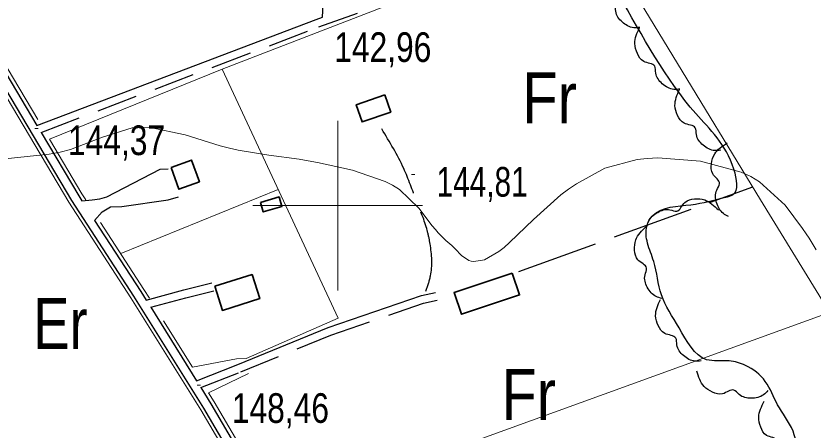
# Model space of a CAD drawing. Extents: x 487425 to 492029, y 4383576 to 4386788.
# Drawn here: x 489405.2 to 489640.1, y 4384433.8 to 4384556 of the extents above; entities that cross this region are included whole.
import ezdxf
from ezdxf.enums import TextEntityAlignment as Align

# ---------------------------------------------------------------- set-up
doc = ezdxf.new("R2010")
doc.units = 0
doc.header["$LTSCALE"] = 4
doc.linetypes.add('LONG_DASHED', pattern=[7.5, 6, -1.5])
doc.linetypes.add('MEDIUM_DASHED', pattern=[4.5, 3, -1.5])
for name, color, linetype, lineweight in [('1', 7, 'Continuous', 13), ('25', 7, 'LONG_DASHED', 25), ('27', 7, 'Continuous', 25), ('38', 7, 'Continuous', 25), ('47', 7, 'Continuous', 35), ('51', 7, 'Continuous', 13), ('7', 7, 'Continuous', 13), ('9', 7, 'Continuous', 13)]:
    doc.layers.add(name, color=color, linetype=linetype, lineweight=lineweight)
doc.layers.add('31', color=7, linetype='Continuous')

msp = doc.modelspace()

# ---------------------------------------------------------------- linework, layer by layer
at = {"layer": '1'}
for p, q in [((489500, 4384525), (489500, 4384475)), ((489475, 4384500), (489525, 4384500))]:
    msp.add_line(p, q, dxfattribs=at)
at = {"layer": '25'}
msp.add_line((489553.41, 4384480.6), (489622.3, 4384505.53), dxfattribs=at)
at = {"layer": '27'}
for points in [[(489745.01, 4384434.16), (489741.88, 4384435.77), (489731.89, 4384455.24), (489719.3, 4384475.49), (489713.52, 4384482.38), (489710.45, 4384482.79), (489701.94, 4384479.97), (489694.29, 4384473.75), (489684.93, 4384468.01), (489670.36, 4384460.29), (489658.63, 4384451.65), (489662.1, 4384440.36), (489664.38, 4384436.28), (489663.66, 4384432.01), (489657.1, 4384429.31), (489647.25, 4384427.25), (489637.56, 4384425.86), (489634.19, 4384433.4), (489629.63, 4384441.25), (489626.03, 4384448.12), (489620.16, 4384452.84), (489615.37, 4384454.17), (489608.7, 4384454.54), (489600.63, 4384463.94), (489595.41, 4384473.67), (489593.13, 4384483.53), (489591.31, 4384488.95), (489591.14, 4384493.98), (489592.91, 4384497.11), (489604.12, 4384500.28), (489614.35, 4384502.49), (489616.46, 4384503.22), (489616.77, 4384510.72), (489605.55, 4384527.2), (489582.69, 4384562.42), (489577.28, 4384574.19), (489577, 4384582.37), (489578.24, 4384586.4), (489623.17, 4384612.22), (489623.27, 4384614.25), (489618.16, 4384626.54), (489614.33, 4384626.28), (489590.33, 4384613.72), (489566.41, 4384601.62), (489563.9, 4384605.02), (489549.87, 4384630.99), (489535.22, 4384656.14), (489533.62, 4384660.73), (489577.48, 4384690.62), (489617.75, 4384715.44), (489657.42, 4384734.35), (489696.75, 4384755.65), (489706.97, 4384763.57), (489713.55, 4384768.22), (489724.13, 4384775.37), (489740.28, 4384783.52), (489749.74, 4384784.54), (489750.63, 4384782.95), (489750.29, 4384779.8), (489748, 4384776.53), (489740.83, 4384772.26), (489734.94, 4384769.32), (489733.01, 4384764.39), (489753.67, 4384727.7), (489760.69, 4384717.72), (489762.16, 4384715.37), (489767.16, 4384705.94), (489767.13, 4384697.39), (489766.9, 4384690.41), (489766.86, 4384680.29), (489771.25, 4384670.56), (489778.05, 4384668.15), (489793.89, 4384668.8), (489809.16, 4384672.38), (489815.65, 4384675.6), (489820.09, 4384676.98), (489829.14, 4384654.74), (489837.82, 4384639.27), (489832.84, 4384636.62), (489826.56, 4384632.64), (489827.17, 4384626.93), (489832.59, 4384601.89), (489833.16, 4384585.68), (489832.97, 4384575.93), (489831.92, 4384569.19), (489828.17, 4384562.63), (489830.21, 4384551.13), (489832.31, 4384544.43), (489834.09, 4384535.85), (489834.7, 4384523.54), (489834.59, 4384513.79)], [(489589.03, 4384552.58), (489587.25, 4384552.51), (489583.86, 4384554.2), (489581.95, 4384557.36), (489581.67, 4384559.4), (489578.42, 4384560.82), (489576.56, 4384563.15), (489575.83, 4384566.09), (489577.28, 4384570.83)], [(489600.85, 4384534.39), (489599.08, 4384534.3), (489595.67, 4384535.97), (489593.74, 4384539.12), (489593.45, 4384541.15), (489590.18, 4384542.55), (489588.31, 4384544.87), (489587.56, 4384547.8), (489588.98, 4384552.55)], [(489612.91, 4384516.35), (489611.14, 4384516.24), (489607.71, 4384517.84), (489605.73, 4384520.96), (489605.4, 4384522.99), (489602.11, 4384524.33), (489600.19, 4384526.62), (489599.4, 4384529.54), (489600.74, 4384534.31)], [(489615.21, 4384496.81), (489613.66, 4384497.68), (489611.66, 4384500.9), (489611.71, 4384504.6), (489612.55, 4384506.47), (489610.52, 4384509.4), (489610.17, 4384512.36), (489611.1, 4384515.24), (489614.83, 4384518.5)], [(489591.08, 4384493.66), (489591.6, 4384495.36), (489594.31, 4384498.01), (489597.93, 4384498.77), (489599.94, 4384498.36), (489602.35, 4384500.97), (489605.17, 4384501.96), (489608.18, 4384501.68), (489612.18, 4384498.74)], [(489595.54, 4384472.61), (489593.85, 4384473.16), (489591.25, 4384475.92), (489590.57, 4384479.55), (489591.02, 4384481.55), (489588.45, 4384484.02), (489587.52, 4384486.86), (489587.86, 4384489.86), (489590.87, 4384493.8)], [(489607.1, 4384454.2), (489605.33, 4384454.1), (489601.91, 4384455.75), (489599.96, 4384458.88), (489599.65, 4384460.91), (489596.37, 4384462.29), (489594.48, 4384464.59), (489593.71, 4384467.52), (489595.1, 4384472.28)], [(489626.8, 4384445.42), (489625.53, 4384444.18), (489621.87, 4384443.17), (489618.34, 4384444.25), (489616.78, 4384445.58), (489613.4, 4384444.46), (489610.46, 4384444.96), (489607.96, 4384446.66), (489605.87, 4384451.16)], [(489636.64, 4384423.51), (489634.87, 4384423.52), (489631.55, 4384425.36), (489629.79, 4384428.6), (489629.6, 4384430.65), (489626.41, 4384432.21), (489624.66, 4384434.63), (489624.07, 4384437.59), (489625.73, 4384442.27)]]:
    msp.add_spline(points, degree=3, dxfattribs=at)
at = {"layer": '38'}
msp.add_line((489444.9, 4384469.99), (489458.4, 4384448.32), dxfattribs=at)
for points in [[(489368.64, 4384595.92), (489374.74, 4384585.48), (489411.37, 4384523.66)], [(489372.24, 4384584.75), (489372.57, 4384584.2), (489421.54, 4384501.52), (489439.84, 4384473.31), (489460.45, 4384440.26), (489487.74, 4384393.63)], [(489411.37, 4384523.66), (489493.68, 4384554.97), (489495.5, 4384555.62)], [(489412.58, 4384521.6), (489423.69, 4384502.86), (489424.62, 4384501.44)], [(489424.62, 4384501.44), (489427.68, 4384501.69), (489429.86, 4384501.97), (489431.97, 4384502.62), (489447.67, 4384510.77), (489450.07, 4384510.89)], [(489428.38, 4384495.63), (489430.57, 4384498.21), (489433.06, 4384499.68), (489436.37, 4384499.79), (489450.04, 4384501.74), (489453.13, 4384502.6)], [(489428.38, 4384495.63), (489441.98, 4384474.67), (489443.54, 4384472.15)], [(489443.54, 4384472.15), (489454.66, 4384475.2), (489462.9, 4384477.21)], [(489458.4, 4384448.32), (489470.57, 4384453.1), (489497.21, 4384463.99), (489524.66, 4384473.47), (489528.81, 4384474.34)], [(489459.65, 4384446.3), (489462.61, 4384441.56), (489490.05, 4384394.69)]]:
    msp.add_lwpolyline(points, dxfattribs=at)
at = {"layer": '38', "linetype": 'MEDIUM_DASHED'}
for points in [[(489495.5, 4384555.62), (489495.8, 4384561.1), (489495.67, 4384569.02), (489495.13, 4384570.78), (489492.54, 4384577.11), (489491.33, 4384582.46), (489489.63, 4384586.69)], [(489412.58, 4384521.6), (489494.49, 4384552.76), (489541.3, 4384569.45), (489549.93, 4384573.92)], [(489444.9, 4384469.99), (489455.27, 4384472.83), (489463.48, 4384474.83)], [(489459.65, 4384446.3), (489471.44, 4384450.94), (489498.03, 4384461.81), (489525.29, 4384471.22), (489529.29, 4384472.06)]]:
    msp.add_lwpolyline(points, dxfattribs=at)
at = {"layer": '38', "linetype": 'LONG_DASHED'}
msp.add_spline([(489525.96, 4384474.77), (489527.36, 4384479.25), (489527.24, 4384488.7), (489526.39, 4384492.69), (489523.26, 4384501.35), (489519.47, 4384510.92), (489513, 4384522.63)], degree=3, dxfattribs=at)
at = {"layer": '47'}
for points in [[(489513.94, 4384532.67), (489505.45, 4384529.78), (489507.17, 4384524.72), (489515.66, 4384527.61)], [(489450.9, 4384511.25), (489453.22, 4384504.84), (489459.25, 4384507.03), (489456.93, 4384513.44)], [(489477.26, 4384500.9), (489482.72, 4384502.55), (489483.55, 4384499.78), (489478.09, 4384498.13)], [(489551.45, 4384480.1), (489534.32, 4384474.41), (489536.46, 4384467.97), (489553.59, 4384473.66)], [(489463.78, 4384476.22), (489474.79, 4384479.67), (489477.02, 4384472.55), (489466.01, 4384469.1)]]:
    msp.add_lwpolyline(points, close=True, dxfattribs=at)
at = {"layer": '51'}
for p, q in [((489465.93, 4384540.27), (489571.2, 4384581.01)), ((489436.06, 4384485.86), (489482.46, 4384504.78)), ((489484.03, 4384410.12), (489644.98, 4384468.49)), ((489448.69, 4384466.02), (489457.24, 4384452.32)), ((489473.76, 4384450.45), (489461.96, 4384444.74))]:
    msp.add_line(p, q, dxfattribs=at)
for points in [[(489070.32, 4385428.68), (489128.85, 4385330.93), (489151.38, 4385292.79), (489173.15, 4385255.18), (489216.83, 4385183.94), (489248.06, 4385133.09), (489278.19, 4385084.29), (489307.53, 4385031.89), (489352.72, 4384955.3), (489418.46, 4384844.95), (489468.83, 4384761.92), (489515.01, 4384686.08), (489572.92, 4384586.84), (489624.62, 4384501.7), (489685.23, 4384402.81), (489777.59, 4384250.81)], [(489370.87, 4384594.31), (489375.69, 4384586.05), (489411.63, 4384525.42)], [(489372.48, 4384582.56), (489420.76, 4384501.04), (489439.07, 4384472.82), (489459.66, 4384439.79), (489489.25, 4384389.26)], [(489415.05, 4384519.64), (489465.93, 4384540.27), (489500.13, 4384466.81), (489472.99, 4384454.89), (489470.21, 4384454.84), (489457.24, 4384452.32)], [(489415.05, 4384519.64), (489424.64, 4384503.44), (489425.76, 4384501.73)], [(489430.14, 4384494.98), (489442.92, 4384475.26), (489444.54, 4384472.68)], [(489461.96, 4384444.74), (489463.57, 4384442.14), (489493.15, 4384391.63)]]:
    msp.add_lwpolyline(points, dxfattribs=at)
at = {"layer": '7'}
for p, q in [((489410.77, 4384522.81), (489411.77, 4384522.81)), ((489521.72, 4384509.17), (489522.72, 4384509.17)), ((489458.6, 4384447.02), (489459.6, 4384447.02))]:
    msp.add_line(p, q, dxfattribs=at)
at = {"layer": '9'}
msp.add_lwpolyline([(489402.01, 4384513.85), (489415.02, 4384515.18), (489418.22, 4384515.81), (489421.24, 4384516.55), (489430.7, 4384520.17), (489439.48, 4384522.93), (489442.09, 4384523.13), (489444.76, 4384523.08), (489455.04, 4384520.88), (489465.37, 4384517.65), (489468.08, 4384516.96), (489470.72, 4384516.35), (489479.7, 4384514.91), (489488.69, 4384513.71), (489491.33, 4384513.25), (489494.04, 4384512.74), (489504.4, 4384510.47), (489513.96, 4384507.16), (489516.17, 4384506), (489518.19, 4384504.74), (489523.92, 4384499.28), (489527.88, 4384494.08), (489528.79, 4384492.98), (489529.61, 4384492.01), (489531.88, 4384489.74), (489533.65, 4384488.26), (489534.14, 4384487.79), (489534.64, 4384487.3), (489536.48, 4384485.32), (489538.65, 4384483.82), (489539.36, 4384483.62), (489540.12, 4384483.53), (489543.23, 4384484.01), (489547.53, 4384486.51), (489549.03, 4384487.69), (489550.67, 4384489.08), (489557.72, 4384495.87), (489565.78, 4384503.16), (489568.05, 4384504.87), (489570.35, 4384506.45), (489578.77, 4384511.05), (489588.27, 4384513.63), (489591.24, 4384513.95), (489594.37, 4384514.08), (489606.88, 4384513.13), (489618.92, 4384509.87), (489621.74, 4384508.56), (489624.34, 4384507.06), (489631.9, 4384500.16), (489637.01, 4384493.23), (489638.08, 4384491.71), (489638.99, 4384490.37), (489641.02, 4384486.99)], dxfattribs=at)

# ---------------------------------------------------------------- texts
at = {"layer": '31'}
for s, width, p in [('Fr', 0.85, (489562.47, 4384524.29)), ('Er', 0.8, (489418.3, 4384457.72)), ('Fr', 0.85, (489556.31, 4384436.76))]:
    msp.add_text(s, height=15, dxfattribs=dict(at, width=width)).set_placement(p, align=Align.CENTER)
at = {"layer": '7'}
for s, width, p in [('142,96', 0.8, (489498.98, 4384542.4)), ('144,37', 0.8, (489420.52, 4384514.91)), ('144,81', 0.75, (489529.15, 4384502.66)), ('148,46', 0.8, (489468.81, 4384435.89))]:
    msp.add_text(s, height=8.75, dxfattribs=dict(at, width=width)).set_placement(p)

doc.saveas('drawing.dxf')
